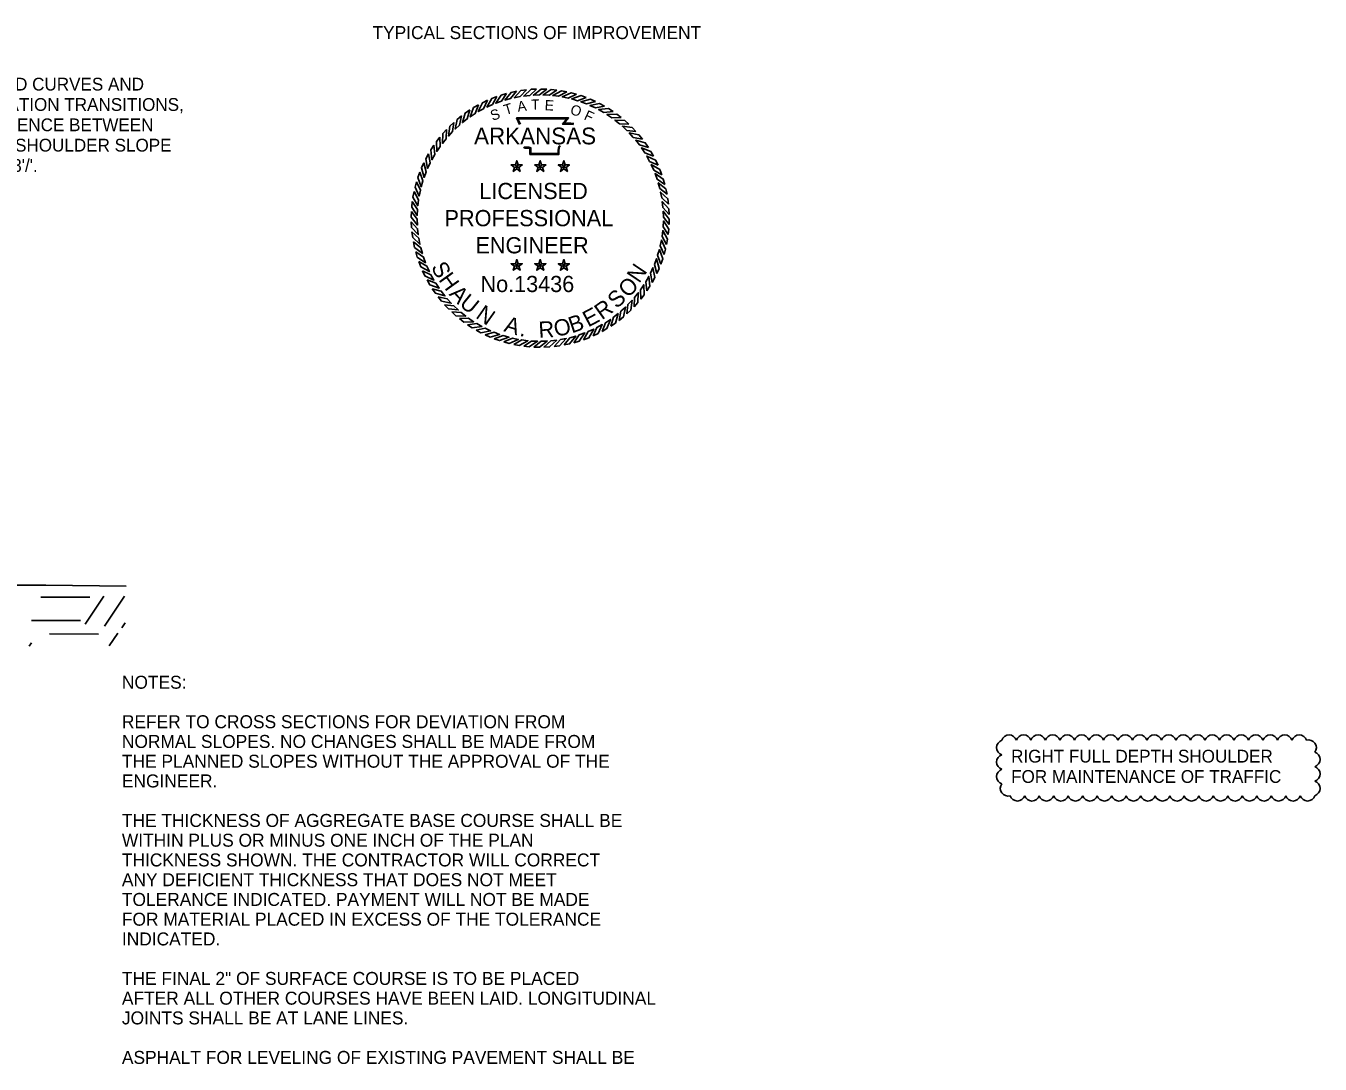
# Model space of a CAD drawing. Extents: x 1398183 to 1398373, y 1967240 to 1968889.
# Drawn here: x 1398305.2 to 1398365, y 1967908.6 to 1967956.6 of the extents above; entities that cross this region are included whole.
import ezdxf

# ---------------------------------------------------------------- set-up
doc = ezdxf.new("R2010")
doc.units = 0
for name, color, linetype in [('1', 7, 'Continuous'), ('19', 7, 'Continuous'), ('42', 7, 'Continuous'), ('9', 7, 'Continuous'), ('G-ANNO-SYMB', 7, 'Continuous')]:
    doc.layers.add(name, color=color, linetype=linetype)

msp = doc.modelspace()

# ---------------------------------------------------------------- linework, layer by layer
at = {"layer": '19'}
for centre, radius, start, end in [((1398350.43, 1967923.246), 0.352, 107.5, 252.5), ((1398350.66, 1967923.476), 0.352, 17.5, 162.5), ((1398351.331, 1967923.476), 0.352, 17.5, 162.5), ((1398352.001, 1967923.476), 0.352, 17.5, 162.5), ((1398352.672, 1967923.476), 0.352, 17.5, 162.5), ((1398353.343, 1967923.476), 0.352, 17.5, 162.5), ((1398354.013, 1967923.476), 0.352, 17.5, 162.5), ((1398354.684, 1967923.476), 0.352, 17.5, 162.5), ((1398355.355, 1967923.476), 0.352, 17.5, 162.5), ((1398356.026, 1967923.476), 0.352, 17.5, 162.5), ((1398356.696, 1967923.476), 0.352, 17.5, 162.5), ((1398357.367, 1967923.476), 0.352, 17.5, 162.5), ((1398358.038, 1967923.476), 0.352, 17.5, 162.5), ((1398358.708, 1967923.476), 0.352, 17.5, 162.5), ((1398359.379, 1967923.476), 0.352, 17.5, 162.5), ((1398360.05, 1967923.476), 0.352, 17.5, 162.5), ((1398360.72, 1967923.476), 0.352, 17.5, 162.5), ((1398361.391, 1967923.476), 0.352, 17.5, 162.5), ((1398362.062, 1967923.476), 0.352, 17.5, 162.5), ((1398362.732, 1967923.476), 0.352, 17.5, 162.5), ((1398363.403, 1967923.476), 0.352, 17.5, 162.5), ((1398364.074, 1967923.476), 0.352, 17.5, 162.5), ((1398364.514, 1967923.246), 0.351, 322.43874, 107.43874), ((1398350.43, 1967922.575), 0.352, 107.5, 252.5), ((1398364.687, 1967922.697), 0.352, 287.5, 72.5), ((1398350.43, 1967921.905), 0.352, 107.5, 252.5), ((1398364.687, 1967922.026), 0.352, 287.5, 72.5), ((1398350.603, 1967921.355), 0.351, 142.43874, 287.43874), ((1398364.687, 1967921.355), 0.352, 287.5, 72.5), ((1398351.044, 1967921.126), 0.352, 197.5, 342.5), ((1398351.715, 1967921.126), 0.352, 197.5, 342.5), ((1398352.385, 1967921.126), 0.352, 197.5, 342.5), ((1398353.056, 1967921.126), 0.352, 197.5, 342.5), ((1398353.727, 1967921.126), 0.352, 197.5, 342.5), ((1398354.397, 1967921.126), 0.352, 197.5, 342.5), ((1398355.068, 1967921.126), 0.352, 197.5, 342.5), ((1398355.739, 1967921.126), 0.352, 197.5, 342.5), ((1398356.409, 1967921.126), 0.352, 197.5, 342.5), ((1398357.08, 1967921.126), 0.352, 197.5, 342.5), ((1398357.751, 1967921.126), 0.352, 197.5, 342.5), ((1398358.422, 1967921.126), 0.352, 197.5, 342.5), ((1398359.092, 1967921.126), 0.352, 197.5, 342.5), ((1398359.763, 1967921.126), 0.352, 197.5, 342.5), ((1398360.434, 1967921.126), 0.352, 197.5, 342.5), ((1398361.104, 1967921.126), 0.352, 197.5, 342.5), ((1398361.775, 1967921.126), 0.352, 197.5, 342.5), ((1398362.446, 1967921.126), 0.352, 197.5, 342.5), ((1398363.116, 1967921.126), 0.352, 197.5, 342.5), ((1398363.787, 1967921.126), 0.352, 197.5, 342.5), ((1398364.458, 1967921.126), 0.352, 197.5, 342.5)]:
    msp.add_arc(centre, radius, start, end, dxfattribs=at)
at = {"layer": '42'}
msp.add_lwpolyline([(1398299.832, 1967930.746), (1398306.118, 1967930.746), (1398309.834, 1967930.695)], dxfattribs=at)
at = {"layer": '9'}
for p, q in [((1398308.151, 1967930.19), (1398305.889, 1967930.196)), ((1398308.797, 1967930.239), (1398307.936, 1967928.947)), ((1398309.75, 1967930.244), (1398308.826, 1967928.859)), ((1398307.712, 1967929.112), (1398305.45, 1967929.118)), ((1398309.778, 1967929.001), (1398309.624, 1967928.77)), ((1398308.55, 1967928.486), (1398306.288, 1967928.492)), ((1398309.44, 1967928.528), (1398309.052, 1967927.946)), ((1398305.456, 1967928.079), (1398305.353, 1967927.925))]:
    msp.add_line(p, q, dxfattribs=at)
at = {"layer": 'G-ANNO-SYMB'}
for points in [[(1398326.975, 1967953.329), (1398326.735, 1967953.238), (1398326.51, 1967952.84), (1398326.763, 1967952.954)], [(1398327.422, 1967953.469), (1398327.176, 1967953.397), (1398326.92, 1967953.018), (1398327.181, 1967953.112)], [(1398327.879, 1967953.573), (1398327.628, 1967953.521), (1398327.343, 1967953.163), (1398327.61, 1967953.236)], [(1398328.342, 1967953.642), (1398328.088, 1967953.609), (1398327.776, 1967953.274), (1398328.048, 1967953.326)], [(1398328.81, 1967953.674), (1398328.553, 1967953.661), (1398328.216, 1967953.352), (1398328.492, 1967953.382)], [(1398329.278, 1967953.669), (1398329.021, 1967953.676), (1398328.661, 1967953.394), (1398328.938, 1967953.403)], [(1398329.745, 1967953.627), (1398329.489, 1967953.654), (1398329.108, 1967953.402), (1398329.385, 1967953.389)], [(1398330.206, 1967953.549), (1398329.954, 1967953.596), (1398329.554, 1967953.374), (1398329.829, 1967953.34)], [(1398330.661, 1967953.434), (1398330.413, 1967953.501), (1398329.997, 1967953.312), (1398330.268, 1967953.256)], [(1398331.105, 1967953.285), (1398330.863, 1967953.371), (1398330.433, 1967953.215), (1398330.699, 1967953.137)], [(1398325.719, 1967952.706), (1398325.507, 1967952.561), (1398325.381, 1967952.121), (1398325.6, 1967952.291)], [(1398326.121, 1967952.946), (1398325.898, 1967952.818), (1398325.738, 1967952.39), (1398325.97, 1967952.542)], [(1398326.54, 1967953.154), (1398326.309, 1967953.044), (1398326.115, 1967952.63), (1398326.358, 1967952.764)], [(1398331.535, 1967953.101), (1398331.301, 1967953.206), (1398330.861, 1967953.084), (1398331.12, 1967952.986)], [(1398331.951, 1967952.884), (1398331.725, 1967953.007), (1398331.277, 1967952.92), (1398331.527, 1967952.802)], [(1398332.347, 1967952.635), (1398332.132, 1967952.775), (1398331.678, 1967952.723), (1398331.919, 1967952.586)], [(1398324.977, 1967952.134), (1398324.791, 1967951.958), (1398324.735, 1967951.504), (1398324.925, 1967951.706)], [(1398325.337, 1967952.434), (1398325.137, 1967952.273), (1398325.046, 1967951.825), (1398325.251, 1967952.012)], [(1398332.723, 1967952.355), (1398332.52, 1967952.512), (1398332.063, 1967952.496), (1398332.292, 1967952.34)], [(1398333.076, 1967952.047), (1398332.886, 1967952.22), (1398332.429, 1967952.24), (1398332.646, 1967952.066)], [(1398324.335, 1967951.453), (1398324.178, 1967951.25), (1398324.194, 1967950.793), (1398324.35, 1967951.023)], [(1398324.643, 1967951.806), (1398324.471, 1967951.616), (1398324.451, 1967951.159), (1398324.624, 1967951.376)], [(1398333.404, 1967951.713), (1398333.228, 1967951.899), (1398332.774, 1967951.955), (1398332.976, 1967951.765)], [(1398333.704, 1967951.353), (1398333.543, 1967951.553), (1398333.095, 1967951.644), (1398333.282, 1967951.439)], [(1398324.055, 1967951.077), (1398323.915, 1967950.863), (1398323.967, 1967950.408), (1398324.104, 1967950.649)], [(1398333.976, 1967950.971), (1398333.831, 1967951.183), (1398333.391, 1967951.309), (1398333.561, 1967951.09)], [(1398334.216, 1967950.569), (1398334.088, 1967950.792), (1398333.66, 1967950.952), (1398333.812, 1967950.72)], [(1398323.589, 1967950.266), (1398323.484, 1967950.031), (1398323.606, 1967949.591), (1398323.704, 1967949.85)], [(1398323.806, 1967950.681), (1398323.683, 1967950.455), (1398323.771, 1967950.007), (1398323.888, 1967950.257)], [(1398327.889, 1967950.086), (1398327.95, 1967950.17), (1398327.889, 1967950.358), (1398327.828, 1967950.17)], [(1398328.98, 1967950.086), (1398329.041, 1967950.17), (1398328.98, 1967950.358), (1398328.919, 1967950.17)], [(1398330.071, 1967950.086), (1398330.132, 1967950.17), (1398330.071, 1967950.358), (1398330.01, 1967950.17)], [(1398334.424, 1967950.15), (1398334.314, 1967950.382), (1398333.9, 1967950.575), (1398334.034, 1967950.332)], [(1398323.405, 1967949.835), (1398323.319, 1967949.593), (1398323.475, 1967949.163), (1398323.553, 1967949.43)], [(1398327.889, 1967950.086), (1398327.828, 1967950.17), (1398327.63, 1967950.17), (1398327.79, 1967950.054)], [(1398327.889, 1967950.086), (1398327.79, 1967950.054), (1398327.729, 1967949.865), (1398327.889, 1967949.982)], [(1398327.889, 1967950.086), (1398327.988, 1967950.054), (1398328.148, 1967950.17), (1398327.95, 1967950.17)], [(1398327.889, 1967950.086), (1398327.889, 1967949.982), (1398328.049, 1967949.865), (1398327.988, 1967950.054)], [(1398328.98, 1967950.086), (1398328.919, 1967950.17), (1398328.721, 1967950.17), (1398328.881, 1967950.054)], [(1398328.98, 1967950.086), (1398328.881, 1967950.054), (1398328.82, 1967949.865), (1398328.98, 1967949.982)], [(1398328.98, 1967950.086), (1398329.079, 1967950.054), (1398329.239, 1967950.17), (1398329.041, 1967950.17)], [(1398328.98, 1967950.086), (1398328.98, 1967949.982), (1398329.14, 1967949.865), (1398329.079, 1967950.054)], [(1398330.071, 1967950.086), (1398330.01, 1967950.17), (1398329.812, 1967950.17), (1398329.972, 1967950.054)], [(1398330.071, 1967950.086), (1398329.972, 1967950.054), (1398329.911, 1967949.865), (1398330.071, 1967949.982)], [(1398330.071, 1967950.086), (1398330.17, 1967950.054), (1398330.33, 1967950.17), (1398330.132, 1967950.17)], [(1398330.071, 1967950.086), (1398330.071, 1967949.982), (1398330.231, 1967949.865), (1398330.17, 1967950.054)], [(1398334.599, 1967949.715), (1398334.508, 1967949.955), (1398334.11, 1967950.18), (1398334.224, 1967949.927)], [(1398334.739, 1967949.268), (1398334.667, 1967949.514), (1398334.288, 1967949.77), (1398334.382, 1967949.509)], [(1398323.256, 1967949.391), (1398323.189, 1967949.143), (1398323.378, 1967948.727), (1398323.434, 1967948.998)], [(1398334.843, 1967948.811), (1398334.791, 1967949.062), (1398334.433, 1967949.347), (1398334.506, 1967949.08)], [(1398323.063, 1967948.475), (1398323.036, 1967948.219), (1398323.288, 1967947.838), (1398323.301, 1967948.115)], [(1398323.141, 1967948.936), (1398323.094, 1967948.684), (1398323.316, 1967948.284), (1398323.35, 1967948.559)], [(1398334.912, 1967948.348), (1398334.879, 1967948.602), (1398334.544, 1967948.914), (1398334.596, 1967948.642)], [(1398334.944, 1967947.881), (1398334.931, 1967948.137), (1398334.622, 1967948.474), (1398334.652, 1967948.198)], [(1398323.022, 1967948.008), (1398323.014, 1967947.752), (1398323.296, 1967947.391), (1398323.287, 1967947.668)], [(1398334.939, 1967947.412), (1398334.946, 1967947.669), (1398334.664, 1967948.029), (1398334.673, 1967947.752)], [(1398323.017, 1967947.54), (1398323.029, 1967947.283), (1398323.338, 1967946.946), (1398323.308, 1967947.222)], [(1398334.897, 1967946.946), (1398334.924, 1967947.201), (1398334.672, 1967947.582), (1398334.659, 1967947.305)], [(1398323.048, 1967947.072), (1398323.081, 1967946.818), (1398323.416, 1967946.506), (1398323.364, 1967946.778)], [(1398334.704, 1967946.029), (1398334.771, 1967946.277), (1398334.582, 1967946.693), (1398334.526, 1967946.422)], [(1398334.819, 1967946.484), (1398334.866, 1967946.736), (1398334.644, 1967947.136), (1398334.61, 1967946.861)], [(1398323.117, 1967946.609), (1398323.169, 1967946.358), (1398323.527, 1967946.073), (1398323.454, 1967946.34)], [(1398323.221, 1967946.152), (1398323.293, 1967945.906), (1398323.672, 1967945.65), (1398323.579, 1967945.911)], [(1398334.555, 1967945.585), (1398334.641, 1967945.827), (1398334.485, 1967946.257), (1398334.407, 1967945.991)], [(1398323.361, 1967945.705), (1398323.452, 1967945.465), (1398323.85, 1967945.24), (1398323.736, 1967945.493)], [(1398327.889, 1967945.518), (1398327.828, 1967945.602), (1398327.63, 1967945.602), (1398327.79, 1967945.485)], [(1398327.889, 1967945.518), (1398327.79, 1967945.485), (1398327.729, 1967945.297), (1398327.889, 1967945.413)], [(1398327.889, 1967945.518), (1398327.95, 1967945.602), (1398327.889, 1967945.79), (1398327.828, 1967945.602)], [(1398327.889, 1967945.518), (1398327.988, 1967945.485), (1398328.148, 1967945.602), (1398327.95, 1967945.602)], [(1398327.889, 1967945.518), (1398327.889, 1967945.413), (1398328.049, 1967945.297), (1398327.988, 1967945.485)], [(1398328.98, 1967945.518), (1398328.919, 1967945.602), (1398328.721, 1967945.602), (1398328.881, 1967945.485)], [(1398328.98, 1967945.518), (1398328.881, 1967945.485), (1398328.82, 1967945.297), (1398328.98, 1967945.413)], [(1398328.98, 1967945.518), (1398329.041, 1967945.602), (1398328.98, 1967945.79), (1398328.919, 1967945.602)], [(1398328.98, 1967945.518), (1398329.079, 1967945.485), (1398329.239, 1967945.602), (1398329.041, 1967945.602)], [(1398328.98, 1967945.518), (1398328.98, 1967945.413), (1398329.14, 1967945.297), (1398329.079, 1967945.485)], [(1398330.071, 1967945.518), (1398330.01, 1967945.602), (1398329.812, 1967945.602), (1398329.972, 1967945.485)], [(1398330.071, 1967945.518), (1398329.972, 1967945.485), (1398329.911, 1967945.297), (1398330.071, 1967945.413)], [(1398330.071, 1967945.518), (1398330.132, 1967945.602), (1398330.071, 1967945.79), (1398330.01, 1967945.602)], [(1398330.071, 1967945.518), (1398330.17, 1967945.485), (1398330.33, 1967945.602), (1398330.132, 1967945.602)], [(1398330.071, 1967945.518), (1398330.071, 1967945.413), (1398330.231, 1967945.297), (1398330.17, 1967945.485)], [(1398334.371, 1967945.155), (1398334.476, 1967945.389), (1398334.354, 1967945.829), (1398334.256, 1967945.57)], [(1398323.536, 1967945.27), (1398323.646, 1967945.039), (1398324.06, 1967944.845), (1398323.926, 1967945.088)], [(1398333.905, 1967944.343), (1398334.045, 1967944.558), (1398333.993, 1967945.012), (1398333.856, 1967944.771)], [(1398334.154, 1967944.74), (1398334.277, 1967944.965), (1398334.19, 1967945.414), (1398334.072, 1967945.163)], [(1398323.744, 1967944.851), (1398323.872, 1967944.628), (1398324.3, 1967944.468), (1398324.148, 1967944.7)], [(1398323.984, 1967944.449), (1398324.129, 1967944.237), (1398324.569, 1967944.111), (1398324.399, 1967944.33)], [(1398333.625, 1967943.967), (1398333.782, 1967944.17), (1398333.766, 1967944.627), (1398333.61, 1967944.398)], [(1398324.256, 1967944.067), (1398324.417, 1967943.867), (1398324.865, 1967943.776), (1398324.678, 1967943.981)], [(1398324.556, 1967943.707), (1398324.732, 1967943.521), (1398325.186, 1967943.465), (1398324.984, 1967943.655)], [(1398332.983, 1967943.286), (1398333.169, 1967943.462), (1398333.225, 1967943.916), (1398333.035, 1967943.714)], [(1398333.317, 1967943.614), (1398333.49, 1967943.804), (1398333.509, 1967944.261), (1398333.336, 1967944.045)], [(1398324.884, 1967943.373), (1398325.074, 1967943.201), (1398325.531, 1967943.181), (1398325.314, 1967943.354)], [(1398325.237, 1967943.065), (1398325.44, 1967942.908), (1398325.897, 1967942.924), (1398325.668, 1967943.08)], [(1398332.241, 1967942.714), (1398332.453, 1967942.859), (1398332.579, 1967943.299), (1398332.36, 1967943.129)], [(1398332.623, 1967942.986), (1398332.823, 1967943.147), (1398332.914, 1967943.595), (1398332.709, 1967943.408)], [(1398325.613, 1967942.785), (1398325.828, 1967942.645), (1398326.282, 1967942.697), (1398326.041, 1967942.834)], [(1398326.009, 1967942.536), (1398326.235, 1967942.413), (1398326.684, 1967942.501), (1398326.433, 1967942.619)], [(1398330.985, 1967942.091), (1398331.225, 1967942.183), (1398331.45, 1967942.58), (1398331.197, 1967942.466)], [(1398331.42, 1967942.266), (1398331.651, 1967942.376), (1398331.845, 1967942.79), (1398331.602, 1967942.656)], [(1398331.839, 1967942.474), (1398332.062, 1967942.602), (1398332.222, 1967943.03), (1398331.99, 1967942.878)], [(1398326.425, 1967942.319), (1398326.659, 1967942.214), (1398327.099, 1967942.336), (1398326.84, 1967942.434)], [(1398326.855, 1967942.135), (1398327.097, 1967942.049), (1398327.527, 1967942.205), (1398327.261, 1967942.283)], [(1398327.299, 1967941.986), (1398327.547, 1967941.919), (1398327.963, 1967942.108), (1398327.692, 1967942.165)], [(1398327.754, 1967941.872), (1398328.006, 1967941.824), (1398328.406, 1967942.046), (1398328.131, 1967942.081)], [(1398328.216, 1967941.793), (1398328.471, 1967941.766), (1398328.852, 1967942.018), (1398328.575, 1967942.031)], [(1398328.682, 1967941.752), (1398328.939, 1967941.744), (1398329.299, 1967942.026), (1398329.022, 1967942.017)], [(1398329.151, 1967941.747), (1398329.407, 1967941.759), (1398329.744, 1967942.068), (1398329.468, 1967942.038)], [(1398329.618, 1967941.778), (1398329.872, 1967941.811), (1398330.184, 1967942.146), (1398329.912, 1967942.094)], [(1398330.081, 1967941.847), (1398330.332, 1967941.899), (1398330.617, 1967942.257), (1398330.35, 1967942.184)], [(1398330.538, 1967941.951), (1398330.784, 1967942.023), (1398331.04, 1967942.403), (1398330.779, 1967942.309)]]:
    msp.add_lwpolyline(points, close=True, dxfattribs=at)
for points in [[(1398328.024, 1967952.04), (1398327.885, 1967952.341), (1398330.292, 1967952.343), (1398330.09, 1967952.09), (1398330.254, 1967952.092), (1398330.391, 1967952.094), (1398330.527, 1967952.079)], [(1398328.059, 1967952.056), (1398327.945, 1967952.303), (1398330.212, 1967952.304), (1398330.011, 1967952.051), (1398330.254, 1967952.054), (1398330.389, 1967952.056), (1398330.523, 1967952.041)], [(1398329.912, 1967951.032), (1398329.871, 1967950.998), (1398329.858, 1967950.948), (1398329.844, 1967950.824), (1398329.844, 1967950.657), (1398328.501, 1967950.657), (1398328.501, 1967950.882), (1398328.501, 1967950.932), (1398328.446, 1967950.948), (1398328.255, 1967950.948), (1398328.221, 1967951)], [(1398329.888, 1967951.061), (1398329.838, 1967951.02), (1398329.82, 1967950.955), (1398329.806, 1967950.826), (1398329.806, 1967950.695), (1398328.539, 1967950.695), (1398328.539, 1967950.882), (1398328.539, 1967950.96), (1398328.452, 1967950.986), (1398328.276, 1967950.986), (1398328.253, 1967951.021)]]:
    msp.add_lwpolyline(points, dxfattribs=at)

# ---------------------------------------------------------------- texts
at = {"layer": '1'}
msp.add_text('TYPICAL SECTIONS OF IMPROVEMENT', height=0.6, dxfattribs=at).set_placement((1398321.219, 1967955.983))
at = {"layer": '19'}
for s, height, p in [('ON ALL SUPERELEVATED CURVES AND', 0.59001, (1398295.399, 1967953.606)), ('THROUGH SUPERELEVATION TRANSITIONS,', 0.59001, (1398295.399, 1967952.666)), ('THE ALGEBRAIC DIFFERENCE BETWEEN', 0.59001, (1398295.399, 1967951.726)), ('PAVEMENT SLOPE AND SHOULDER SLOPE', 0.59001, (1398295.399, 1967950.786)), ("SHALL NOT EXCEED 0.08'/'.", 0.59001, (1398295.399, 1967949.846)), ('NOTES:', 0.6, (1398309.634, 1967925.963)), ('REFER TO CROSS SECTIONS FOR DEVIATION FROM', 0.6, (1398309.634, 1967924.138)), ('NORMAL SLOPES. NO CHANGES SHALL BE MADE FROM ', 0.6, (1398309.634, 1967923.226)), ('THE PLANNED SLOPES WITHOUT THE APPROVAL OF THE', 0.6, (1398309.634, 1967922.313)), ('ENGINEER.', 0.6, (1398309.634, 1967921.401)), ('THE THICKNESS OF AGGREGATE BASE COURSE SHALL BE', 0.6, (1398309.634, 1967919.576)), ('WITHIN PLUS OR MINUS ONE INCH OF THE PLAN ', 0.6, (1398309.634, 1967918.663)), ('THICKNESS SHOWN. THE CONTRACTOR WILL CORRECT', 0.6, (1398309.634, 1967917.751)), ('ANY DEFICIENT THICKNESS THAT DOES NOT MEET', 0.6, (1398309.634, 1967916.838)), ('TOLERANCE INDICATED. PAYMENT WILL NOT BE MADE', 0.6, (1398309.634, 1967915.926)), ('FOR MATERIAL PLACED IN EXCESS OF THE TOLERANCE', 0.6, (1398309.634, 1967915.013)), ('INDICATED.', 0.6, (1398309.634, 1967914.101)), ('THE FINAL 2" OF SURFACE COURSE IS TO BE PLACED', 0.6, (1398309.634, 1967912.276)), ('AFTER ALL OTHER COURSES HAVE BEEN LAID. LONGITUDINAL', 0.6, (1398309.634, 1967911.363)), ('JOINTS SHALL BE AT LANE LINES.', 0.6, (1398309.634, 1967910.451)), ('ASPHALT FOR LEVELING OF EXISTING PAVEMENT SHALL BE', 0.6, (1398309.634, 1967908.626))]:
    msp.add_text(s, height=height, dxfattribs=at).set_placement(p)
at = {"layer": '42'}
for s, p in [('RIGHT FULL DEPTH SHOULDER', (1398350.751, 1967922.552)), ('FOR MAINTENANCE OF TRAFFIC', (1398350.751, 1967921.612))]:
    msp.add_text(s, height=0.59001, rotation=360, dxfattribs=at).set_placement(p)
at = {"layer": 'G-ANNO-SYMB'}
for s, height, rotation, p in [('S', 0.475, 19.77256, (1398326.771, 1967952.198)), ('T', 0.475, 16.90148, (1398327.375, 1967952.469)), ('A', 0.475, 8.67877, (1398327.951, 1967952.619)), ('T', 0.475, 1.47887, (1398328.564, 1967952.714)), ('E', 0.475, 356.67203, (1398329.171, 1967952.699)), ('O', 0.475, 341.2218, (1398330.324, 1967952.537)), ('F', 0.475, 335.36282, (1398330.964, 1967952.286)), ('S', 0.75, 298.16364, (1398323.912, 1967945.45)), ('N', 0.75, 56.10067, (1398333.554, 1967944.667)), ('H', 0.75, 305.61905, (1398324.254, 1967944.863)), ('O', 0.75, 44.77573, (1398333.033, 1967943.991)), ('A', 0.75, 313.44722, (1398324.73, 1967944.178)), ('S', 0.75, 43.48784, (1398332.518, 1967943.494)), ('U', 0.75, 320.90262, (1398325.198, 1967943.689)), ('N', 0.75, 324.93262, (1398325.954, 1967943.13)), ('R', 0.75, 35.65967, (1398331.828, 1967942.984)), ('A', 0.75, 343.09908, (1398327.261, 1967942.487)), ('B', 0.75, 18.88501, (1398330.437, 1967942.381)), ('E', 0.75, 27.83149, (1398331.194, 1967942.652)), ('R', 0.75, 3.22866, (1398328.918, 1967942.173)), ('O', 0.75, 11.42961, (1398329.685, 1967942.222)), ('.', 0.75, 351.30002, (1398327.998, 1967942.268))]:
    msp.add_text(s, height=height, rotation=rotation, dxfattribs=at).set_placement(p)
for s, height, p in [('ARKANSAS', 0.7747, (1398325.918, 1967951.118)), ('LICENSED', 0.75, (1398326.159, 1967948.589)), ('PROFESSIONAL', 0.75, (1398324.551, 1967947.335)), ('ENGINEER', 0.75, (1398325.98, 1967946.081)), ('No.13436', 0.747, (1398326.217, 1967944.293))]:
    msp.add_text(s, height=height, dxfattribs=at).set_placement(p)

doc.saveas('drawing.dxf')
